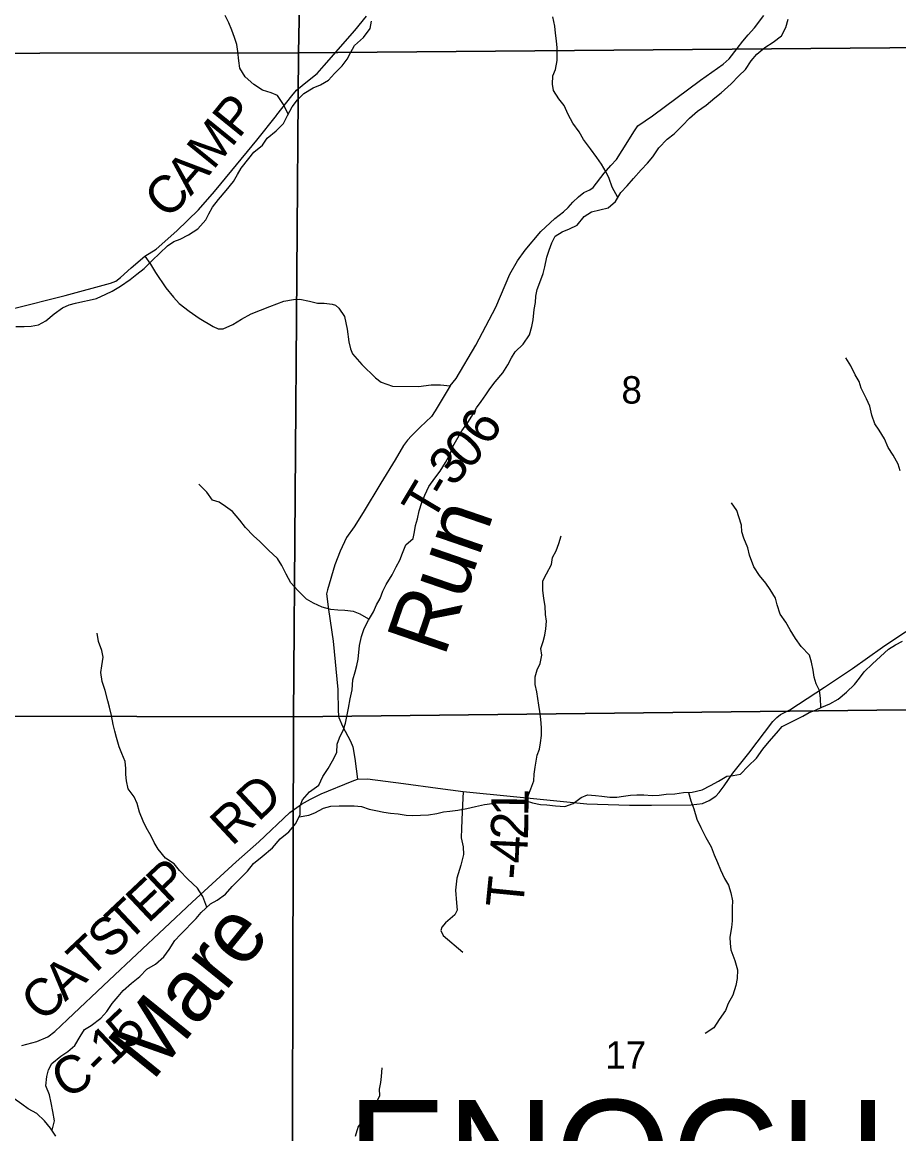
# Model space of a CAD drawing. Extents: x 2043100 to 2470832, y 443715 to 810583.
# Drawn here: x 2262067 to 2269120, y 624177 to 633122 of the extents above; entities that cross this region are included whole.
import ezdxf

# ---------------------------------------------------------------- set-up
doc = ezdxf.new("R2010")
doc.units = 0
for name, color, linetype in [('GM_X_County_Road', 7, 'Continuous'), ('GM_X_County_Road_Text', 7, 'Continuous'), ('GM_X_Minor_River', 7, 'Continuous'), ('GM_X_Minor_River_Text', 7, 'Continuous'), ('GM_X_Section', 7, 'Continuous'), ('GM_X_Section_Text', 7, 'Continuous'), ('GM_X_Township_Road', 7, 'Continuous'), ('GM_X_Township_Road_Text', 7, 'Continuous'), ('GM_X_Township_Text', 7, 'Continuous')]:
    doc.layers.add(name, color=color, linetype=linetype)

msp = doc.modelspace()

# ---------------------------------------------------------------- linework, layer by layer
at = {"layer": 'GM_X_County_Road'}
msp.add_lwpolyline([(2262064.3, 624888.5), (2262184.2, 624919.5), (2262274, 624956.3), (2262329.8, 625000.9), (2262431.1, 625095.9), (2262767.1, 625413.2), (2263435.2, 626041.8), (2263789.1, 626365.4), (2263970.1, 626527.1), (2264220.6, 626763.6), (2264314.2, 626828.5), (2264386, 626869.2), (2264473.8, 626912), (2264721.3, 627014.1), (2264765.2, 627030.5), (2264845.3, 627033.1), (2265133.9, 626995.3), (2265412.5, 626957.4), (2265615, 626933), (2266019.8, 626890.1), (2266610.9, 626832.6), (2266953.4, 626821.3), (2267131.6, 626820.7), (2267450, 626823.3), (2267540, 626836), (2267593.9, 626858.5), (2267647.7, 626895), (2267675.5, 626923.3), (2267715.1, 626977.7), (2267784.4, 627080.5), (2267913.4, 627239.9), (2268107.7, 627496), (2268137.5, 627528.3), (2268167.3, 627552.6), (2268243.1, 627589.3), (2268522.1, 627771.9), (2268747.2, 627922), (2268990.2, 628092.3), (2269175.5, 628220.1)], dxfattribs=at)
at = {"layer": 'GM_X_Minor_River'}
for points in [[(2264206.2, 632381.7), (2264168.8, 632460.7), (2264122.3, 632532.6), (2264070.1, 632554.4), (2263999.9, 632576.1), (2263931.5, 632621.8), (2263861, 632681.6), (2263818.6, 632751.5), (2263810.3, 632811.5), (2263802, 632885.6), (2263793.7, 632943.6), (2263775.4, 632999.6), (2263753.1, 633057.6), (2263728.8, 633117.6), (2263700.5, 633175.5)], [(2264109.6, 632248.1), (2264169.5, 632306.5), (2264201.3, 632372.7), (2264239.1, 632441), (2264280.9, 632497.2), (2264332.8, 632549.5), (2264408.8, 632593.9), (2264466.8, 632618.2), (2264530.8, 632656.6), (2264580.7, 632708.8), (2264640.6, 632771.2), (2264680.5, 632825.4), (2264708.3, 632875.6), (2264740.2, 632933.8), (2264814.1, 633000.3), (2264865.9, 633070.6), (2264877.6, 633130.7)], [(2266098.1, 630530.8), (2266149.9, 630607.1), (2266167.7, 630673.3), (2266179.5, 630727.4), (2266187.1, 630811.5), (2266196.9, 630867.7), (2266200.7, 630917.8), (2266210.5, 630971.9), (2266240.2, 631050.1), (2266258.1, 631100.2), (2266271.9, 631154.4), (2266289.6, 631230.6), (2266307.4, 631288.7), (2266327.2, 631346.9), (2266355, 631399.1), (2266413, 631435.4), (2266471, 631459.7), (2266533.1, 631490), (2266588.9, 631558.4), (2266648.9, 631596.7), (2266715, 631611), (2266781.1, 631629.3), (2266841, 631679.7), (2266884.8, 631752), (2266934.7, 631804.2), (2266984.6, 631864.6), (2267048.4, 631932.9), (2267098.3, 631987.2), (2267140.2, 632039.5), (2267190, 632111.8), (2267255.9, 632180.2), (2267311.8, 632224.5), (2267379.7, 632290.9), (2267435.6, 632349.2), (2267501.5, 632405.6), (2267571.5, 632454), (2267639.4, 632512.4), (2267691.3, 632554.7), (2267771.2, 632627.1), (2267833.1, 632689.5), (2267887, 632741.8), (2267932.8, 632812.1), (2267978.7, 632864.4), (2268042.6, 632918.8), (2268110.6, 632961.1), (2268176.6, 633013.5), (2268212.4, 633079.7), (2268230.1, 633145.9)], [(2266859.9, 631710.9), (2266814.4, 631795.7), (2266790.1, 631863.7), (2266765.8, 631915.6), (2266727.4, 631979.5), (2266691.1, 632033.4), (2266638.6, 632103.3), (2266584.2, 632177.2), (2266547.8, 632239.1), (2266497.4, 632308.9), (2266459, 632378.8), (2266426.6, 632452.8), (2266384.2, 632504.7), (2266341.8, 632572.6), (2266333.6, 632622.6), (2266337.3, 632690.7), (2266357.1, 632742.9), (2266370.8, 632815), (2266370.6, 632865.1), (2266372.4, 632915.2), (2266366.1, 632973.2), (2266357.8, 633035.3), (2266351.6, 633091.3), (2266337.2, 633165.3)], [(2262017.2, 630672.8), (2262083.3, 630673.1), (2262139.5, 630675.3), (2262199.6, 630685.6), (2262257.6, 630719.9), (2262323.5, 630774.3), (2262391.4, 630824.7), (2262445.5, 630848.9), (2262495.5, 630861.2), (2262555.6, 630873.4), (2262605.7, 630885.7), (2262663.8, 630900), (2262739.8, 630934.3), (2262789.9, 630956.6), (2262857.9, 630998.9), (2262935.8, 631051.4), (2262989.8, 631093.7), (2263047.7, 631140), (2263111.6, 631204.3), (2263173.5, 631264.7), (2263235.4, 631323), (2263287.4, 631357.3), (2263337.4, 631375.6), (2263405.5, 631409.9), (2263481.4, 631458.3), (2263545.3, 631530.7), (2263569.1, 631580.9), (2263598.9, 631635.1), (2263646.8, 631695.4), (2263708.6, 631767.7), (2263766.5, 631840.1), (2263798.3, 631896.3), (2263828.2, 631948.5), (2263890, 632024.9), (2263931.9, 632075.1), (2263999.8, 632131.5), (2264037.6, 632189.7), (2264109.6, 632248.1)], [(2262307.5, 624205.2), (2262326, 624281.4), (2262313.6, 624357.5), (2262299.3, 624427.5), (2262286.9, 624491.6), (2262258.6, 624563.5), (2262264.3, 624637.7), (2262278.1, 624691.8), (2262305.9, 624742), (2262377.8, 624802.4), (2262433.8, 624840.7), (2262489.7, 624889), (2262533.5, 624959.3), (2262569.4, 625015.6), (2262621.4, 625047.8), (2262699.3, 625108.2), (2262747.2, 625162.5), (2262791, 625226.8), (2262838.9, 625281.1), (2262880.8, 625331.4), (2262946.7, 625389.7), (2263014.6, 625444.1), (2263070.5, 625502.4), (2263138.5, 625542.8), (2263206.4, 625601.2), (2263250.3, 625661.4), (2263294.1, 625731.8), (2263340, 625782), (2263465.7, 625908.8), (2263507.6, 625959), (2263581.5, 626027.4), (2263635.5, 626057.7), (2263703.5, 626106.1), (2263757.3, 626168.4), (2263879.1, 626291.1), (2263929, 626351.4), (2263996.9, 626409.8), (2264080.8, 626478.3), (2264142.6, 626550.6), (2264212.6, 626607), (2264268.4, 626673.4), (2264304.2, 626745.6), (2264303.9, 626815.7), (2264321.7, 626865.9), (2264379.6, 626928.2), (2264453.5, 626982.6), (2264485.3, 627052.8), (2264529.1, 627117.1), (2264564.9, 627177.4), (2264598.7, 627245.6), (2264602.4, 627313.7), (2264620.3, 627363.9), (2264652.1, 627430.1), (2264667.9, 627482.2), (2264691.4, 627602.5), (2264705.1, 627676.7), (2264720.8, 627750.8), (2264726.5, 627829), (2264746.3, 627895.2), (2264760.1, 627945.3), (2264769.9, 627995.4), (2264781.4, 628107.6), (2264797.1, 628179.8), (2264818.9, 628244), (2264852.7, 628310.2), (2264892.5, 628376.5), (2264918.3, 628434.7), (2264948.2, 628484.9), (2264970, 628545), (2264995.8, 628597.2), (2265043.6, 628675.5), (2265077.4, 628739.8), (2265105.2, 628794), (2265127, 628850.2), (2265154.8, 628916.4), (2265212.7, 628966.7), (2265222.5, 629020.8), (2265232.3, 629072.9), (2265248.1, 629127.1), (2265261.9, 629191.2), (2265281.6, 629257.4), (2265307.4, 629317.6), (2265339.2, 629385.8), (2265387.1, 629454.1), (2265430.9, 629508.4), (2265472.7, 629578.7), (2265510.5, 629644.9), (2265532.3, 629709.1), (2265603.9, 629833.6), (2265653.8, 629899.9), (2265685.6, 629952.1), (2265723.4, 630018.4), (2265759.3, 630070.6), (2265797.2, 630122.9), (2265829, 630173.1), (2265872.9, 630229.3), (2265934.7, 630299.7), (2265974.6, 630366), (2266004.4, 630420.2), (2266032.2, 630470.4), (2266098.1, 630530.8)], [(2269130.3, 629511.1), (2269116.1, 629565.1), (2269075.7, 629637), (2269035.3, 629698.9), (2269004.9, 629768.9), (2268962.5, 629838.8), (2268928.2, 629890.7), (2268903.8, 629958.7), (2268887.4, 630032.7), (2268859.1, 630090.6), (2268816.6, 630176.6), (2268802.4, 630230.6), (2268768, 630284.5), (2268733.6, 630356.4), (2268693.2, 630422.3)], [(2264856.9, 628317.2), (2264786.3, 628360), (2264734.1, 628379.8), (2264661.9, 628387.4), (2264607.7, 628391.2), (2264549.6, 628395), (2264481.3, 628414.7), (2264411, 628448.4), (2264354.7, 628478.2), (2264288.2, 628546), (2264229.8, 628611.8), (2264191.4, 628679.8), (2264155, 628749.7), (2264120.7, 628805.6), (2264050.2, 628873.4), (2263979.7, 628943.2), (2263927.4, 628989), (2263862.9, 629056.8), (2263818.6, 629114.7), (2263758.1, 629184.5), (2263701.8, 629226.3), (2263651.5, 629260.1), (2263599.3, 629275.9), (2263552.9, 629339.8), (2263488.5, 629403.6)], [(2268493.4, 627608.1), (2268490.7, 627681.7), (2268482.4, 627743.7), (2268456.1, 627797.7), (2268437.9, 627851.7), (2268431.6, 627907.7), (2268417.3, 627973.7), (2268401, 628027.7), (2268334.5, 628097.5), (2268288.1, 628163.4), (2268245.7, 628231.3), (2268211.3, 628295.2), (2268164.9, 628359.1), (2268140.5, 628433.1), (2268128.3, 628487.1), (2268083.9, 628557), (2268051.5, 628609), (2267999.1, 628670.8), (2267952.7, 628738.7), (2267918.2, 628832.7), (2267905.9, 628892.7), (2267873.5, 628970.7), (2267857.2, 629020.7), (2267855, 629074.7), (2267832.7, 629142.7), (2267816.4, 629192.7), (2267774, 629254.6)], [(2266123.2, 626855.6), (2266160, 626952.2), (2266183.8, 627016.4), (2266187.5, 627070.4), (2266193.3, 627126.6), (2266210.9, 627222.8), (2266228.8, 627272.9), (2266238.6, 627323), (2266246.3, 627383.2), (2266246.1, 627443.2), (2266239.7, 627513.3), (2266231.4, 627575.3), (2266223.2, 627625.4), (2266216.9, 627679.4), (2266206.7, 627733.5), (2266194.4, 627791.5), (2266194.1, 627855.6), (2266209.9, 627909.7), (2266233.7, 627961.9), (2266247.5, 628030), (2266239.2, 628082.1), (2266259, 628138.2), (2266270.9, 628188.4), (2266280.7, 628240.5), (2266286.4, 628302.6), (2266278.1, 628356.6), (2266273.8, 628422.7), (2266263.5, 628484.8), (2266255.2, 628550.8), (2266256.9, 628626.9), (2266286.7, 628683.1), (2266326.5, 628757.4), (2266334.3, 628813.5), (2266364.1, 628867.7), (2266385.9, 628927.9), (2266403.7, 628990.1)], [(2263551.9, 626000), (2263521.1, 626087.2), (2263476.7, 626153.1), (2263400.2, 626224.9), (2263333.7, 626296.7), (2263289.3, 626348.6), (2263219, 626396.3), (2263160.5, 626468.2), (2263130.2, 626520.1), (2263103.9, 626572.1), (2263063.5, 626642), (2263039.2, 626694), (2263010.8, 626765.9), (2262992.5, 626833.9), (2262968.2, 626889.9), (2262919.8, 626951.8), (2262907.4, 627017.8), (2262901.2, 627067.9), (2262901, 627117.9), (2262894.7, 627172), (2262868.4, 627238), (2262846.1, 627291.9), (2262825.7, 627365.9), (2262813.5, 627416), (2262799.2, 627472), (2262784.8, 627544), (2262770.5, 627610), (2262756.2, 627660), (2262735.8, 627744.1), (2262709.4, 627818), (2262701.1, 627888.1), (2262706.9, 627944.2), (2262718.6, 628012.3), (2262708.3, 628066.4), (2262682, 628138.4), (2262671.6, 628206.4)], [(2264295.4, 626728), (2264372.4, 626741.9), (2264422.4, 626760.2), (2264492.4, 626798.5), (2264550.5, 626814.8), (2264616.7, 626817.1), (2264680.8, 626815.4), (2264737, 626815.6), (2264797.1, 626809.9), (2264859.4, 626790.1), (2264913.6, 626778.4), (2264975.8, 626764.6), (2265030, 626756.9), (2265092.2, 626751.1), (2265156.4, 626741.4), (2265210.5, 626737.6), (2265272.7, 626739.9), (2265336.8, 626744.2), (2265402.9, 626754.5), (2265457, 626766.8), (2265507.1, 626773), (2265571.2, 626781.3), (2265645.4, 626795.7), (2265713.5, 626810), (2265785.6, 626826.3), (2265847.7, 626834.6), (2265919.8, 626844.9), (2265992, 626853.3), (2266056.1, 626859.6), (2266122.3, 626855.9), (2266172.5, 626840.1), (2266236.7, 626828.3), (2266288.9, 626824.6), (2266359.1, 626816.9), (2266433.3, 626811.2), (2266501.4, 626835.5), (2266563.3, 626883.9), (2266615.3, 626906.1), (2266679.5, 626898.4), (2266729.7, 626894.6), (2266795.9, 626886.9), (2266852, 626887.2), (2266906.1, 626895.4), (2266962.3, 626901.7), (2267012.4, 626903.9), (2267068.5, 626904.2), (2267136.7, 626900.5), (2267190.8, 626902.7), (2267249, 626909), (2267317.1, 626913.3), (2267387.2, 626923.6), (2267457.4, 626925.9), (2267537.5, 626946.3), (2267605.5, 626980.7), (2267669.6, 627015), (2267737.6, 627055.4), (2267787.7, 627061.6), (2267845.8, 627069.9), (2267907.6, 627134.3), (2267975.5, 627198.7), (2268027.3, 627271), (2268077.2, 627335.3), (2268135.1, 627401.7), (2268182.9, 627453.9), (2268299, 627512.6), (2268349, 627538.8), (2268399, 627567.1), (2268449, 627587.3), (2268501.1, 627611.6), (2268565.1, 627637.9), (2268631.1, 627674.3), (2268699, 627730.7), (2268762.9, 627793), (2268802.8, 627843.3), (2268842.7, 627895.5), (2268908.6, 627959.9), (2268972.5, 628018.3), (2269038.4, 628076.7), (2269092.4, 628111), (2269150.4, 628141.3)], [(2267426.9, 626924.9), (2267447.7, 626855.8), (2267470, 626791.8), (2267494.5, 626707.8), (2267526.8, 626641.9), (2267567.3, 626561.9), (2267609.7, 626486), (2267634.1, 626422), (2267662.4, 626360.1), (2267686.7, 626300.1), (2267717.1, 626232.1), (2267749.4, 626178.2), (2267769.8, 626116.2), (2267782.1, 626052.2), (2267780.3, 625998.1), (2267778.5, 625948), (2267778.8, 625889.9), (2267773, 625837.8), (2267761.3, 625759.7), (2267763.5, 625707.6), (2267767.8, 625657.5), (2267800.2, 625571.6), (2267822.6, 625497.5), (2267820.9, 625427.4), (2267809.1, 625369.3), (2267785.4, 625293.1), (2267747.6, 625224.8), (2267725.8, 625168.6), (2267674, 625098.3), (2267632.2, 625030), (2267562.2, 624985.6)], [(2264748.7, 624157.9), (2264770.4, 624230.1), (2264812.2, 624292.4), (2264868, 624366.7), (2264913.9, 624423), (2264943.7, 624485.2), (2264941.5, 624537.3), (2264953.3, 624589.4), (2264959.1, 624639.5), (2264962.8, 624707.7)], [(2262336.5, 624159.3), (2262296.1, 624223.2), (2262247.8, 624281.1), (2262185.4, 624340.9), (2262115, 624378.7), (2262064.7, 624414.5), (2262000.4, 624460.3), (2261925.9, 624534), (2261867.5, 624571.8), (2261803.1, 624629.7)]]:
    msp.add_lwpolyline(points, dxfattribs=at)
at = {"layer": 'GM_X_Section'}
for points in [[(2258136.1, 638587.9), (2263741.3, 638515.9), (2264401.7, 638507.7), (2264289.9, 632876), (2258045.4, 632868.5), (2258053.6, 633190.7)], [(2264401.7, 638507.7), (2269174.3, 638453.9), (2269724.6, 638450.3), (2269681.7, 632921.5), (2264289.9, 632876)], [(2269681.7, 632921.5), (2269648.4, 627594.9), (2264250.8, 627533.3), (2264289.9, 632876)], [(2264289.9, 632876), (2264250.8, 627533.3), (2257940.1, 627547), (2257942.2, 628047.3), (2258045.4, 632868.5)], [(2269648.4, 627594.9), (2269583.7, 622209.9), (2264235.8, 622182.9), (2264250.8, 627533.3)], [(2257940.1, 627547), (2264250.8, 627533.3), (2264235.8, 622182.9), (2257837.2, 622175.6), (2257844.7, 622563.8)]]:
    msp.add_lwpolyline(points, close=True, dxfattribs=at)
at = {"layer": 'GM_X_Township_Road'}
for points in [[(2263054.7, 631238.3), (2263099.6, 631174.8), (2263138.6, 631107.1), (2263222.3, 630986), (2263285.4, 630908.6), (2263330.1, 630859.1), (2263411.1, 630796.1), (2263491.9, 630741), (2263603, 630672.3), (2263643.3, 630654.9), (2263685.4, 630655.4), (2263761, 630688.5), (2263832.6, 630731.6), (2263910.1, 630774.8), (2264059.6, 630835), (2264171.2, 630876.6), (2264251.2, 630889.7), (2264301.2, 630894.4), (2264377.5, 630877.4), (2264443.9, 630862.3), (2264497.9, 630861), (2264560.1, 630853.8), (2264588.3, 630844.2), (2264614.7, 630820.5), (2264661.6, 630755), (2264683, 630653), (2264696.4, 630548.9), (2264709.1, 630492.9), (2264725.7, 630453.1), (2264800.9, 630367.9), (2264908.5, 630261.1), (2264955, 630225.6), (2265047.6, 630192.8), (2265256, 630191.6), (2265357.9, 630205.1), (2265432.1, 630204.1), (2265510.3, 630195.1), (2265559.6, 630255.9), (2265716.3, 630522.8), (2265878.6, 630829.8), (2265991.3, 631094), (2266051.9, 631201.1), (2266114.9, 631288.2), (2266239.1, 631438.3), (2266353.9, 631542.1), (2266421.3, 631597.2), (2266460.9, 631631.8), (2266496.4, 631674.4), (2266541.9, 631717.1), (2266585.6, 631751.8), (2266635.3, 631774.5), (2266661.1, 631792.9), (2266749.8, 631908.4), (2266803, 631969.3), (2266848.5, 632018.1), (2266895.6, 632088.9), (2266993.7, 632246.7), (2267021.2, 632287.1), (2267138.3, 632369), (2267525.2, 632657), (2267707.8, 632783.8), (2267755.3, 632826.6), (2267820.3, 632909.7), (2267865.6, 632970.5), (2267907, 633021.2), (2267960.3, 633078), (2268033.2, 633175.3)], [(2264113.2, 632372.9), (2264115.4, 632375.7), (2264235.6, 632529.7), (2264273, 632576.3), (2264336.5, 632625.3), (2264441.5, 632708.9), (2264496.8, 632773.9), (2264743.5, 633056), (2264838.1, 633169.5)], [(2263054.7, 631238.3), (2263144.1, 631295.7), (2263312.4, 631442.4), (2263484.5, 631611.1), (2263614.7, 631759.3), (2263752.7, 631927.6), (2263953.8, 632172.9), (2264112.2, 632371.6), (2264113.2, 632372.9)], [(2261986.6, 630814.8), (2262411.8, 630922.8), (2262777.1, 631022), (2262820.9, 631038.6), (2262858.6, 631067.2), (2262943.8, 631144.6), (2263054.7, 631238.3)], [(2265510.3, 630195.1), (2265445.6, 630088), (2265390.8, 629995), (2265359.3, 629950.4), (2265270.3, 629863), (2265199.1, 629793.8), (2265167.5, 629759.3), (2265134, 629714.8), (2265067.4, 629601.6), (2264953.7, 629413.5), (2264810.6, 629177), (2264738, 629061.7), (2264677.1, 628974.6), (2264624.4, 628865.6), (2264581.8, 628754.8), (2264524.4, 628553.5), (2264516.8, 628521.3), (2264532.4, 628397.2), (2264567.9, 628141), (2264607, 627752.5), (2264609.4, 627574.1), (2264616, 627526), (2264643, 627456.2), (2264708.7, 627336.8), (2264727.3, 627291), (2264744.6, 627196.9), (2264765.2, 627030.5)], [(2265615, 626933), (2265608.2, 626768.6), (2265601.2, 626634.2), (2265599.8, 626560), (2265614.4, 626486), (2265618.8, 626423.9), (2265597.4, 626339.5), (2265564.2, 626233), (2265552.9, 626138.7), (2265561.7, 626034.5), (2265568.2, 625976.5), (2265548.4, 625940.2), (2265472.8, 625875.5), (2265443.1, 625839.2), (2265435.3, 625813), (2265453.6, 625773.1), (2265612.8, 625640.1)]]:
    msp.add_lwpolyline(points, dxfattribs=at)

# ---------------------------------------------------------------- texts
at = {"layer": 'GM_X_County_Road_Text'}
for s, rotation, p in [('RD', 42.98043, (2263754.7, 626484.5)), ('P', 43.29971, (2263243.1, 626017.3)), ('E', 43.30266, (2263079.8, 625863.4)), ('T', 43.30616, (2262916.5, 625709.5)), ('S', 43.29971, (2262769.2, 625570.7)), ('T', 43.30329, (2262605.9, 625416.8)), ('A', 43.30032, (2262413.7, 625235.7)), ('C', 42.86337, (2262231.3, 625066.4)), ('5', 43.54675, (2262919.8, 624841.5)), ('1', 43.36237, (2262784.6, 624713.9)), ('C', 29.42876, (2262413.4, 624452.4)), ('-', 45.25999, (2262699.8, 624628.2))]:
    msp.add_text(s, height=300, rotation=rotation, dxfattribs=at).set_placement(p)
at = {"layer": 'GM_X_Minor_River_Text'}
for s, height, rotation, p in [('Run', 499.97, 71.00428, (2265463.4, 628005.6)), ('Mare', 499.99, 51.0066, (2263115, 624592.9))]:
    msp.add_text(s, height=height, rotation=rotation, dxfattribs=at).set_placement(p)
at = {"layer": 'GM_X_Section_Text'}
for s, height, p in [('8', 220.8, (2266888.6, 630053.1)), ('17', 220.83, (2266758.8, 624701))]:
    msp.add_text(s, height=height, rotation=0.00001, dxfattribs=at).set_placement(p)
at = {"layer": 'GM_X_Township_Road_Text'}
for s, rotation, p in [('P', 50.99771, (2263808.4, 632178.6)), ('M', 50.95863, (2263603.2, 631925.6)), ('A', 49.02834, (2263423, 631717.8)), ('C', 45.31737, (2263235.3, 631527)), ('6', 58.62142, (2265824.8, 629700)), ('0', 46.4537, (2265655.3, 629511)), ('3', 48.26188, (2265534, 629374.9)), ('T', 59.12443, (2265364.4, 629088.8)), ('-', 59.03891, (2265479.5, 629281.3)), ('1', 89.4584, (2266140.2, 626730.1)), ('2', 88.88587, (2266136.6, 626542.1)), ('4', 87.33234, (2266127.7, 626348.7)), ('-', 85.80026, (2266118.2, 626217.1)), ('T', 84.37255, (2266095.4, 625985.6))]:
    msp.add_text(s, height=300, rotation=rotation, dxfattribs=at).set_placement(p)
at = {"layer": 'GM_X_Township_Text'}
msp.add_text('ENOCH', height=900, rotation=0.00001, dxfattribs=at).set_placement((2264681, 623549.9))

doc.saveas('drawing.dxf')
